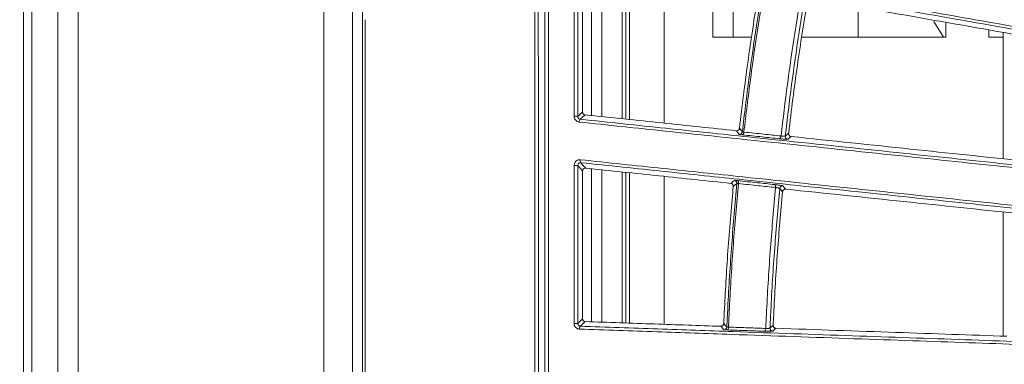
# Model space of a CAD drawing. Header units: millimetres. Extents: x 0 to 1118, y 0 to 864.
# Tile 321 of 512: x 462 to 480, y 422 to 428. Entities that reach past the tile are written whole.
import ezdxf

# ---------------------------------------------------------------- set-up
doc = ezdxf.new("R2010")
doc.units = ezdxf.units.MM
doc.styles.add('SLDTEXTSTYLE0', font='TXT', dxfattribs={"width": 0.605})
doc.dimstyles.new('SLDDIMSTYLE1', dxfattribs={"dimtxt": 3.175, "dimasz": 3.302, "dimexe": 0, "dimexo": 0.0625, "dimgap": 0.79375, "dimtad": 0, "dimtih": 1, "dimtoh": 1, "dimdec": 1, "dimlfac": 4, "dimrnd": 1e-09, "dimzin": 4, "dimdsep": 46, "dimtxsty": 'SLDTEXTSTYLE0', "dimsah": 1, "dimcen": 0.09, "dimadec": 0, "dimazin": 1, "dimtfac": 1, "dimtofl": 0, "dimtmove": 0, "dimatfit": 3, "dimfxl": 1, "dimfrac": 2, "dimtolj": 1, "dimtzin": 12, "dimarcsym": 0})

# ---------------------------------------------------------------- blocks, each defined once
blk = doc.blocks.new('_D_1')
at = {"color": 7, "linetype": 'Continuous', "lineweight": 0}
for p, q in [((465.998, 458.908), (432.779, 458.908)), ((434.379, 458.908), (434.379, 423.22)), ((434.379, 382.658), (434.379, 418.347)), ((465.736, 382.658), (432.779, 382.658))]:
    blk.add_line(p, q, dxfattribs=at)
for points in [[(434.379, 458.908), (433.871, 455.606), (434.887, 455.606)], [(434.379, 382.658), (434.887, 385.96), (433.871, 385.96)]]:
    blk.add_solid(points, dxfattribs=at)
at = {"color": 7, "linetype": 'Continuous', "lineweight": 0, "insert": (428.922, 422.44), "char_height": 3.175, "attachment_point": 1, "style": 'SLDTEXTSTYLE0'}
blk.add_mtext('305.0', dxfattribs=at)

msp = doc.modelspace()

# ---------------------------------------------------------------- linework, layer by layer
at = {"color": 7, "linetype": 'Continuous', "lineweight": 15}
for p, q in [((468.3982, 390.9351), (468.3982, 449.8815)), ((462.4732, 392.0333), (462.4732, 448.7833)), ((468.2232, 448.7833), (468.2232, 392.0333)), ((471.5857, 404.7197), (471.5857, 436.0969)), ((472.4021, 426.2672), (472.4021, 428.9881)), ((472.9396, 428.8933), (472.9396, 426.2107)), ((473.0029, 428.8822), (473.0029, 426.2041)), ((473.0685, 426.1972), (473.0685, 428.8706)), ((474.5217, 427.6333), (474.5217, 428.6144)), ((474.8796, 428.5513), (474.8796, 427.6333)), ((477.0655, 427.6333), (477.0655, 428.1658)), ((478.3888, 427.9103), (478.5545, 427.6333)), ((478.5967, 427.8958), (478.5967, 427.6333)), ((479.3467, 427.6333), (479.3467, 427.7635)), ((479.5982, 427.7192), (479.5982, 425.5109)), ((475.2026, 427.6333), (474.5217, 427.6333)), ((478.5967, 427.6333), (476.0774, 427.6333)), ((479.5982, 427.6333), (479.3467, 427.6333)), ((472.4021, 422.6631), (472.4021, 425.3375)), ((472.9396, 425.281), (472.9396, 422.6443)), ((473.0029, 425.2743), (473.0029, 422.6421)), ((473.0685, 422.6398), (473.0685, 425.2674)), ((479.5982, 424.5811), (479.5982, 422.4118))]:
    msp.add_line(p, q, dxfattribs=at)
at = {"color": 9, "linetype": 'Continuous', "lineweight": 0}
for p, q in [((462.6197, 448.7833), (462.6197, 392.0333)), ((463.0768, 392.0333), (463.0768, 448.7833)), ((463.4303, 448.7833), (463.4303, 392.0333)), ((467.7232, 392.0333), (467.7232, 448.7833)), ((472.5863, 426.2479), (472.5863, 428.9557)), ((473.6717, 428.7643), (473.6717, 426.1338)), ((474.989, 426.0442), (475.0402, 425.9816)), ((472.5863, 422.6566), (472.5863, 425.3181)), ((473.6717, 425.204), (473.6717, 422.6187))]:
    msp.add_line(p, q, dxfattribs=at)
at = {"color": 9, "linetype": 'Continuous', "lineweight": 0, "flags": 128}
for points in [[(472.163, 426.2523), (472.205, 426.2907), (472.2471, 426.329)], [(472.2919, 426.2788), (472.2491, 426.2399), (472.2072, 426.2017)], [(474.9862, 425.9375), (474.9611, 425.9682), (474.9426, 425.9908), (474.9342, 426.0011)], [(475.0677, 425.9774), (475.0664, 425.9679), (475.0642, 425.9589), (475.0614, 425.9506), (475.058, 425.9434), (475.0542, 425.9375), (475.05, 425.9331), (475.0457, 425.9305), (475.0414, 425.9296)], [(475.7166, 425.9097), (475.7152, 425.9003), (475.713, 425.8912), (475.71, 425.883), (475.7064, 425.8758), (475.7024, 425.8699), (475.698, 425.8656), (475.6934, 425.8629), (475.6888, 425.8621)], [(475.7905, 425.908), (475.8202, 425.9323), (475.8499, 425.9566)], [(475.8942, 425.9002), (475.864, 425.8755), (475.8409, 425.8566), (475.8359, 425.8525)], [(472.2471, 425.2977), (472.205, 425.3449), (472.2039, 425.3462), (472.163, 425.392)], [(472.2176, 425.4429), (472.2596, 425.3958), (472.3023, 425.348)], [(474.8376, 425.0815), (474.8707, 425.1081), (474.8918, 425.1251), (474.9016, 425.1329)], [(474.9573, 425.1291), (474.9613, 425.1274), (474.9649, 425.124), (474.9681, 425.119), (474.9706, 425.1125), (474.9724, 425.1049), (474.9735, 425.0964), (474.9738, 425.0872), (474.9732, 425.0778)], [(474.9453, 425.0786), (474.9137, 425.0533), (474.8822, 425.028)], [(475.6046, 425.0606), (475.6089, 425.0588), (475.6128, 425.0554), (475.6162, 425.0503), (475.6189, 425.0439), (475.6209, 425.0363), (475.6221, 425.0277), (475.6225, 425.0186), (475.622, 425.0092)], [(475.7425, 424.9346), (475.7185, 424.9645), (475.7172, 424.9662), (475.6945, 424.9945)], [(475.7505, 425.0393), (475.7731, 425.0111), (475.7904, 424.9895), (475.7975, 424.9806)], [(472.163, 422.6352), (472.205, 422.6762), (472.2471, 422.7173)], [(472.2953, 422.6668), (472.2526, 422.6251), (472.2107, 422.5842)], [(474.7192, 422.5243), (474.692, 422.5532), (474.6734, 422.5729), (474.6629, 422.5841)], [(474.7145, 422.6309), (474.7422, 422.6015), (474.7428, 422.6009), (474.77, 422.572)], [(474.7979, 422.5695), (474.7971, 422.56), (474.7956, 422.5508), (474.7934, 422.5424), (474.7906, 422.535), (474.7872, 422.5289), (474.7833, 422.5243), (474.7793, 422.5214), (474.7751, 422.5203)], [(475.4499, 422.5472), (475.4491, 422.5377), (475.4475, 422.5286), (475.4451, 422.5202), (475.4421, 422.5128), (475.4385, 422.5067), (475.4344, 422.5021), (475.43, 422.4992), (475.4255, 422.4981)], [(475.5236, 422.551), (475.5516, 422.5773), (475.5795, 422.6037)], [(475.6277, 422.5504), (475.5992, 422.5237), (475.5791, 422.5048), (475.5728, 422.4988)]]:
    msp.add_lwpolyline(points, dxfattribs=at)
at = {"color": 9, "linetype": 'Continuous', "lineweight": 0}
for centre, radius, start, end in [((472.1176, 425.585), 0.6688, 86.11154, 91.61488), ((472.2461, 426.1582), 0.0583, 131.79364, 184.84506), ((475.8402, 425.9024), 0.05, 173.51961, 265.05549), ((472.2633, 425.4773), 0.0571, 163.23312, 216.97655), ((472.1175, 424.6214), 0.7719, 86.62335, 91.41003), ((474.8954, 425.0833), 0.05, 354.62886, 82.8969), ((475.7443, 424.9897), 0.05, 82.94644, 174.43886), ((472.1173, 420.965), 1.6709, 88.43238, 90.66187), ((472.2499, 422.5436), 0.0564, 133.99282, 189.0078), ((475.5736, 422.5488), 0.05, 177.53346, 269.04818)]:
    msp.add_arc(centre, radius, start, end, dxfattribs=at)
at = {"color": 7, "linetype": 'Continuous', "lineweight": 15}
for centre, start, end in [((474.9904, 425.9873), 265.09956, 353.4128), ((474.72, 422.5743), 269.09729, 357.39595)]:
    msp.add_arc(centre, 0.05, start, end, dxfattribs=at)
for points, knots in [([(471.6425, 398.5403), (471.6426, 399.7424), (471.643, 402.1465), (471.6459, 406.953), (471.6502, 412.9972), (471.6522, 420.2866), (471.6506, 426.8015), (471.6468, 432.4999), (471.6434, 437.3865), (471.6428, 440.6465), (471.6425, 442.2763)], [0, 0, 0, 0, 0.0824226, 0.1648512, 0.329759, 0.4972189, 0.664678, 0.77646, 0.8882417, 1, 1, 1, 1]), ([(471.4107, 441.5932), (471.4107, 441.435), (471.4107, 441.1186), (471.4107, 440.644), (471.4107, 440.1695), (471.4107, 439.6949), (471.4107, 439.3308), (471.4107, 439.0342), (471.4107, 438.7417), (471.4107, 438.2814), (471.4107, 437.6345), (471.4107, 437.0646), (471.4107, 436.6515), (471.4107, 436.4503), (471.4107, 436.2544), (471.4107, 436.0387), (471.4107, 435.6239), (471.4107, 435.0338), (471.4107, 434.3013), (471.4107, 433.6292), (471.4107, 432.9824), (471.4107, 432.3346), (471.4107, 431.7261), (471.4107, 431.1302), (471.4107, 430.4042), (471.4107, 429.6404), (471.4107, 428.8503), (471.4107, 428.1436), (471.4107, 427.3376), (471.4107, 426.5151), (471.4107, 425.667), (471.4107, 424.8265), (471.4107, 423.9964), (471.4107, 423.3305), (471.4107, 422.781), (471.4107, 422.2501), (471.4107, 421.6997), (471.4107, 421.2097), (471.4107, 420.8579), (471.4107, 420.6031), (471.4107, 420.4129), (471.4107, 420.2228), (471.4107, 419.8377), (471.4107, 419.2451), (471.4107, 418.5285), (471.4107, 417.8622), (471.4107, 417.2483), (471.4107, 416.7267), (471.4107, 416.2859), (471.4107, 415.9362), (471.4107, 415.5866), (471.4107, 415.2802), (471.4107, 414.9979), (471.4107, 414.6886), (471.4107, 414.1809), (471.4107, 413.5731), (471.4107, 412.9671), (471.4107, 412.448), (471.4107, 411.8871), (471.4107, 411.2196), (471.4107, 410.576), (471.4107, 409.8801), (471.4107, 409.093), (471.4107, 408.1875), (471.4107, 407.2843), (471.4107, 406.3978), (471.4107, 405.4881), (471.4107, 404.6262), (471.4107, 403.7882), (471.4107, 402.942), (471.4107, 402.0215), (471.4107, 401.0889), (471.4107, 400.1562), (471.4107, 399.5344), (471.4107, 399.2234)], [0, 0, 0, 0, 0.0111982, 0.0223958, 0.0335931, 0.0447901, 0.055987, 0.0593691, 0.065792, 0.0766936, 0.0919592, 0.1115892, 0.1170498, 0.1212102, 0.1258354, 0.1309253, 0.1364801, 0.1552093, 0.1727159, 0.1883547, 0.2028126, 0.2185246, 0.2342366, 0.2459071, 0.2607305, 0.2856566, 0.2999974, 0.3166798, 0.3357037, 0.3570689, 0.3749212, 0.3957488, 0.4165763, 0.4336819, 0.4428897, 0.455475, 0.471263, 0.4818541, 0.4901559, 0.4961682, 0.499891, 0.5036148, 0.5096279, 0.5271485, 0.5455595, 0.560353, 0.5743166, 0.5890197, 0.5972715, 0.6055235, 0.6137756, 0.6220277, 0.6272171, 0.6337597, 0.6439247, 0.6631642, 0.6767955, 0.6868353, 0.699921, 0.7165194, 0.7341014, 0.7455016, 0.7658044, 0.7898499, 0.8096351, 0.8297721, 0.8526353, 0.8740561, 0.8908119, 0.9119719, 0.933977, 0.9559828, 0.9779901, 1, 1, 1, 1]), ([(471.4689, 404.347), (471.469, 404.4981), (471.4716, 409.9274), (471.4791, 420.6349), (471.4723, 431.1914), (471.4689, 436.4696)], [0, 0, 0, 0, 0.01411089, 0.50705547, 1, 1, 1, 1]), ([(489.3491, 426.8014), (488.3882, 426.9708), (486.945, 427.2251), (484.8719, 427.5904), (483.2462, 427.877), (481.5371, 428.1783), (479.7165, 428.4993), (477.7676, 428.8429), (475.8372, 429.1833), (473.972, 429.5122), (472.7813, 429.7222), (472.1826, 429.8278)], [0, 0, 0, 0, 0.2080306, 0.3124639, 0.4168857, 0.5210043, 0.6250958, 0.7315289, 0.8378835, 0.9184716, 1, 1, 1, 1]), ([(472.2038, 429.8751), (472.797, 429.7706), (473.991, 429.5601), (475.843, 429.2336), (477.7507, 428.8974), (479.6912, 428.5553), (481.5338, 428.2306), (483.2721, 427.9242), (484.9084, 427.6358), (486.9833, 427.2701), (488.4295, 427.0152), (489.3953, 426.8449)], [0, 0, 0, 0, 0.0806491, 0.1623486, 0.2661105, 0.3699442, 0.4766656, 0.5834178, 0.6873072, 0.7912075, 1, 1, 1, 1]), ([(472.2168, 429.158), (472.781, 429.0584), (473.916, 428.8581), (475.7131, 428.5409), (477.5949, 428.2088), (479.5345, 427.8665), (481.3763, 427.5415), (483.1142, 427.2348), (484.7502, 426.9462), (486.8249, 426.5801), (488.2701, 426.3253), (489.2351, 426.1551)], [0, 0, 0, 0, 0.07754877, 0.1560079, 0.26050065, 0.36506601, 0.47256119, 0.5800872, 0.68480293, 0.78953033, 1, 1, 1, 1]), ([(489.264, 426.1009), (488.3028, 426.2704), (486.859, 426.5251), (484.7836, 426.8912), (483.1552, 427.1784), (481.4426, 427.4805), (479.6173, 427.8025), (477.6632, 428.1471), (475.7503, 428.4845), (473.9312, 428.8054), (472.7931, 429.0061), (472.2211, 429.107)], [0, 0, 0, 0, 0.2093847, 0.3145059, 0.4196152, 0.5245057, 0.6293683, 0.7366085, 0.8437694, 0.9214741, 1, 1, 1, 1]), ([(472.2472, 428.9553), (472.2472, 428.5201), (472.2471, 427.6448), (472.2471, 426.7692), (472.2471, 426.329)], [0, 0, 0, 0, 0.4971989, 1, 1, 1, 1]), ([(474.989, 426.0442), (475.0357, 426.4255), (475.1311, 427.2043), (475.2528, 427.9962), (475.3208, 428.4074), (475.3234, 428.4237)], [0, 0, 0, 0, 0.4796146, 0.9794428, 1, 1, 1, 1]), ([(475.8499, 425.9566), (475.8502, 425.9596), (475.8963, 426.3564), (475.9943, 427.1293), (476.1157, 427.8958), (476.175, 428.2705)], [0, 0, 0, 0, 0.0037588, 0.5129067, 1, 1, 1, 1]), ([(476.2331, 428.3126), (476.9253, 428.1905), (478.3158, 427.9453), (479.5776, 427.7228), (480.2113, 427.611)], [0, 0, 0, 0, 0.4978039, 1, 1, 1, 1]), ([(468.4462, 427.9414), (468.4463, 427.0542), (468.4464, 424.5432), (468.4467, 419.5212), (468.4464, 415.3863), (468.4462, 412.8752)], [0, 0, 0, 0, 0.1766502, 0.5, 1, 1, 1, 1]), ([(472.2471, 426.329), (472.2476, 426.3234), (472.2487, 426.3123), (472.2569, 426.2975), (472.2691, 426.2861), (472.2816, 426.2803), (472.2895, 426.2792), (472.2919, 426.2788)], [0, 0, 0, 0, 0.2208214, 0.4414634, 0.6672558, 0.9010147, 1, 1, 1, 1]), ([(472.2072, 426.2017), (472.2016, 426.2029), (472.1905, 426.2054), (472.1765, 426.2161), (472.1667, 426.2306), (472.1632, 426.2437), (472.163, 426.2509), (472.163, 426.2523)], [0, 0, 0, 0, 0.2476002, 0.4920861, 0.7267584, 0.9471217, 1, 1, 1, 1]), ([(488.9867, 424.3885), (488.0182, 424.4902), (486.5634, 424.643), (484.4685, 424.863), (482.8243, 425.0357), (481.0946, 425.2174), (479.2508, 425.4111), (477.2756, 425.6186), (475.402, 425.8155), (473.6974, 425.9946), (472.6925, 426.1003), (472.188, 426.1533)], [0, 0, 0, 0, 0.2134304, 0.3206007, 0.4277591, 0.5345846, 0.6413812, 0.7506561, 0.8598484, 0.9296413, 1, 1, 1, 1]), ([(472.2072, 426.2017), (472.7089, 426.149), (473.7166, 426.0431), (475.4064, 425.8656), (477.2528, 425.6716), (479.2193, 425.4651), (481.0861, 425.269), (482.8462, 425.0841), (484.5012, 424.9103), (486.598, 424.6901), (488.0561, 424.5369), (489.0297, 424.4346)], [0, 0, 0, 0, 0.06986428, 0.14035031, 0.24680392, 0.35333303, 0.46291734, 0.57253402, 0.67912412, 0.7857262, 1, 1, 1, 1]), ([(474.9342, 426.0011), (474.5065, 426.046), (473.6483, 426.1362), (472.745, 426.2312), (472.2919, 426.2788)], [0, 0, 0, 0, 0.4983429, 1, 1, 1, 1]), ([(474.9342, 426.0011), (474.9406, 426.0011), (474.9533, 426.0011), (474.9707, 426.0099), (474.9831, 426.0238), (474.9879, 426.0364), (474.9888, 426.043), (474.989, 426.0442)], [0, 0, 0, 0, 0.258528, 0.5177407, 0.7535959, 0.9570901, 1, 1, 1, 1]), ([(475.8499, 425.9566), (475.8498, 425.9514), (475.8495, 425.941), (475.8549, 425.9263), (475.8642, 425.9136), (475.8776, 425.9037), (475.8885, 425.9014), (475.8942, 425.9002)], [0, 0, 0, 0, 0.1816055, 0.3628536, 0.5536346, 0.7659893, 1, 1, 1, 1]), ([(479.9114, 425.478), (479.2769, 425.5447), (478.003, 425.6785), (476.5989, 425.8261), (475.8942, 425.9002)], [0, 0, 0, 0, 0.4980911, 1, 1, 1, 1]), ([(472.2086, 425.4938), (472.6923, 425.4429), (473.6639, 425.3407), (475.3193, 425.1664), (477.1487, 424.974), (479.1134, 424.7672), (480.9786, 424.5709), (482.7376, 424.3859), (484.3918, 424.2118), (486.4881, 423.9913), (487.9451, 423.8381), (488.9181, 423.7358)], [0, 0, 0, 0, 0.0678642, 0.1362902, 0.2431935, 0.3501731, 0.4602345, 0.570328, 0.6774658, 0.7846154, 1, 1, 1, 1]), ([(488.9507, 423.6832), (487.9817, 423.7851), (486.5262, 423.9382), (484.4293, 424.1588), (482.7829, 424.3319), (481.0501, 424.5141), (479.2022, 424.7085), (477.2225, 424.9167), (475.3585, 425.1127), (473.6807, 425.2891), (472.7066, 425.3915), (472.2176, 425.4429)], [0, 0, 0, 0, 0.2142359, 0.3218158, 0.4293837, 0.5367087, 0.6440047, 0.7538022, 0.8635168, 0.9315013, 1, 1, 1, 1]), ([(472.3023, 425.348), (472.2965, 425.348), (472.2849, 425.348), (472.2687, 425.3405), (472.2561, 425.3282), (472.2484, 425.3132), (472.2475, 425.3025), (472.2471, 425.2977)], [0, 0, 0, 0, 0.21054578, 0.42116395, 0.62940243, 0.83097623, 1, 1, 1, 1]), ([(472.2471, 425.2977), (472.2471, 425.0775), (472.2471, 424.6185), (472.2471, 423.7584), (472.2471, 423.1184), (472.2471, 422.7173)], [0, 0, 0, 0, 0.2559851, 0.5337189, 1, 1, 1, 1]), ([(472.3023, 425.348), (472.7338, 425.3026), (473.5998, 425.2116), (474.4241, 425.125), (474.8376, 425.0815)], [0, 0, 0, 0, 0.4983543, 1, 1, 1, 1]), ([(474.7145, 422.6309), (474.7328, 422.9851), (474.7703, 423.7097), (474.8338, 424.5083), (474.8752, 424.9528), (474.8822, 425.028)], [0, 0, 0, 0, 0.4427532, 0.9057233, 1, 1, 1, 1]), ([(474.8822, 425.028), (474.8822, 425.033), (474.8822, 425.0431), (474.8765, 425.0573), (474.867, 425.0692), (474.8537, 425.0783), (474.8431, 425.0804), (474.8376, 425.0815)], [0, 0, 0, 0, 0.18408, 0.3678997, 0.5585566, 0.7705226, 1, 1, 1, 1]), ([(475.7975, 424.9806), (475.7913, 424.9806), (475.7789, 424.9805), (475.7617, 424.9715), (475.749, 424.9573), (475.7436, 424.9438), (475.7427, 424.9362), (475.7425, 424.9346)], [0, 0, 0, 0, 0.249021, 0.498391, 0.7338687, 0.9414057, 1, 1, 1, 1]), ([(475.7975, 424.9806), (476.4965, 424.9071), (477.9008, 424.7595), (479.1749, 424.6256), (479.8148, 424.5583)], [0, 0, 0, 0, 0.4977646, 1, 1, 1, 1]), ([(475.5795, 422.6037), (475.5824, 422.6655), (475.6025, 423.0941), (475.649, 423.8718), (475.7118, 424.586), (475.7425, 424.9346)], [0, 0, 0, 0, 0.0795203, 0.550785, 1, 1, 1, 1]), ([(472.2471, 422.7173), (472.2476, 422.7118), (472.2486, 422.7008), (472.2568, 422.686), (472.2688, 422.6745), (472.2824, 422.6681), (472.2916, 422.6672), (472.2953, 422.6668)], [0, 0, 0, 0, 0.208877, 0.4175802, 0.6312415, 0.853385, 1, 1, 1, 1]), ([(472.2107, 422.5842), (472.205, 422.585), (472.1938, 422.5867), (472.179, 422.5965), (472.1682, 422.6104), (472.1635, 422.6243), (472.1631, 422.6327), (472.163, 422.6352)], [0, 0, 0, 0, 0.238878, 0.4745973, 0.7000652, 0.9103855, 1, 1, 1, 1]), ([(472.2107, 422.5842), (472.6636, 422.5684), (473.5726, 422.5366), (475.1755, 422.4808), (476.9885, 422.4176), (478.9683, 422.3486), (480.8476, 422.2831), (482.619, 422.2213), (484.2836, 422.1633), (486.3916, 422.0898), (487.8556, 422.0388), (488.8333, 422.0047)], [0, 0, 0, 0, 0.0639238, 0.1283009, 0.2362286, 0.3442337, 0.4553865, 0.5665726, 0.6746421, 0.7827233, 1, 1, 1, 1]), ([(474.6629, 422.5841), (474.2784, 422.5976), (473.5074, 422.6245), (472.7, 422.6527), (472.2953, 422.6668)], [0, 0, 0, 0, 0.4986939, 1, 1, 1, 1]), ([(474.6629, 422.5841), (474.6692, 422.5846), (474.6819, 422.5855), (474.6986, 422.5954), (474.71, 422.6101), (474.714, 422.6229), (474.7144, 422.6297), (474.7145, 422.6309)], [0, 0, 0, 0, 0.2576664, 0.5161026, 0.7511263, 0.9542405, 1, 1, 1, 1]), ([(475.5795, 422.6037), (475.5798, 422.5984), (475.5802, 422.588), (475.5867, 422.5736), (475.5969, 422.5617), (475.611, 422.5527), (475.622, 422.5512), (475.6277, 422.5504)], [0, 0, 0, 0, 0.1822678, 0.3641466, 0.5559335, 0.7693589, 1, 1, 1, 1]), ([(479.6645, 422.4095), (479.0269, 422.4318), (477.7469, 422.4765), (476.3359, 422.5257), (475.6277, 422.5504)], [0, 0, 0, 0, 0.4980707, 1, 1, 1, 1]), ([(488.7936, 421.9562), (487.8212, 421.9901), (486.3606, 422.041), (484.2545, 422.1143), (482.6009, 422.1719), (480.8606, 422.2326), (479.0048, 422.2973), (477.016, 422.3666), (475.1738, 422.4308), (473.5554, 422.4872), (472.6489, 422.5189), (472.1942, 422.5347)], [0, 0, 0, 0, 0.2163877, 0.3250574, 0.433715, 0.5420226, 0.650301, 0.761133, 0.8718797, 0.9357318, 1, 1, 1, 1])]:
    msp.add_open_spline(points, degree=3, knots=knots, dxfattribs=at)
at = {"color": 9, "linetype": 'Continuous', "lineweight": 0}
for points, knots in [([(472.0988, 426.2536), (472.0989, 426.723), (472.0992, 427.4352), (472.0995, 428.3701), (472.0998, 428.8357), (472.0999, 429.0583)], [0, 0, 0, 0, 0.5019539, 0.7618025, 1, 1, 1, 1]), ([(472.1629, 429.0566), (472.1629, 428.834), (472.1629, 428.3685), (472.163, 427.4338), (472.163, 426.7216), (472.163, 426.2523)], [0, 0, 0, 0, 0.2382024, 0.4980528, 1, 1, 1, 1]), ([(475.0402, 425.9816), (475.0772, 426.2896), (475.1621, 426.9959), (475.2839, 427.8248), (475.3694, 428.3452), (475.3898, 428.4697)], [0, 0, 0, 0, 0.370343, 0.849309, 1, 1, 1, 1]), ([(475.4175, 428.4673), (475.397, 428.3419), (475.3114, 427.8209), (475.1896, 426.9915), (475.1047, 426.2854), (475.0677, 425.9774)], [0, 0, 0, 0, 0.15160498, 0.62992323, 1, 1, 1, 1]), ([(475.7166, 425.9097), (475.753, 426.2122), (475.8368, 426.9091), (475.9565, 427.7232), (476.0404, 428.2343), (476.0599, 428.3536)], [0, 0, 0, 0, 0.37034, 0.8530932, 1, 1, 1, 1]), ([(476.1314, 428.3335), (476.1123, 428.2173), (476.0291, 427.7098), (475.9102, 426.9018), (475.8267, 426.208), (475.7905, 425.908)], [0, 0, 0, 0, 0.14424917, 0.6299561, 1, 1, 1, 1]), ([(472.0988, 426.2536), (472.0989, 426.2508), (472.0992, 426.2366), (472.106, 426.2109), (472.1257, 426.1818), (472.1541, 426.1604), (472.1767, 426.1557), (472.188, 426.1533)], [0, 0, 0, 0, 0.0558525, 0.285132, 0.5216085, 0.7609326, 1, 1, 1, 1]), ([(475.0402, 425.9816), (475.0402, 425.9815), (475.0405, 425.9811), (475.0439, 425.9802), (475.0534, 425.9788), (475.0629, 425.9778), (475.0677, 425.9774)], [0, 0, 0, 0, 0.06214166, 0.37480329, 0.6873584, 1, 1, 1, 1]), ([(474.9862, 425.9375), (474.9863, 425.9374), (474.987, 425.9368), (474.9938, 425.9354), (475.0128, 425.9327), (475.0318, 425.9307), (475.0414, 425.9296)], [0, 0, 0, 0, 0.06209502, 0.37471334, 0.68734362, 1, 1, 1, 1]), ([(475.6888, 425.8621), (475.5889, 425.8725), (475.3746, 425.8949), (475.1574, 425.9175), (475.0414, 425.9296)], [0, 0, 0, 0, 0.465893, 1, 1, 1, 1]), ([(475.0677, 425.9774), (475.184, 425.9652), (475.4018, 425.9425), (475.6165, 425.9201), (475.7166, 425.9097)], [0, 0, 0, 0, 0.534121, 1, 1, 1, 1]), ([(475.6888, 425.8621), (475.6889, 425.8621), (475.6988, 425.8611), (475.7206, 425.859), (475.7547, 425.8561), (475.7868, 425.8537), (475.813, 425.8523), (475.8313, 425.8518), (475.8344, 425.8523), (475.8359, 425.8525)], [0, 0, 0, 0, 0.0020211, 0.1683193, 0.3346803, 0.5010928, 0.6674557, 0.833726, 1, 1, 1, 1]), ([(475.7166, 425.9097), (475.7219, 425.9093), (475.7323, 425.9084), (475.7497, 425.9075), (475.7658, 425.907), (475.7789, 425.9069), (475.7882, 425.9072), (475.7897, 425.9078), (475.7905, 425.908)], [0, 0, 0, 0, 0.1681178, 0.3344827, 0.5009387, 0.6674034, 0.8337281, 1, 1, 1, 1]), ([(472.2086, 425.4938), (472.2079, 425.4938), (472.196, 425.495), (472.1726, 425.4928), (472.1419, 425.4787), (472.1179, 425.4556), (472.1017, 425.4261), (472.0996, 425.4041), (472.0985, 425.3931)], [0, 0, 0, 0, 0.01313903, 0.22002996, 0.42105622, 0.61594256, 0.80786087, 1, 1, 1, 1]), ([(472.098, 422.6357), (472.098, 422.7974), (472.0981, 423.2579), (472.0982, 423.9573), (472.0984, 424.7147), (472.0985, 425.1734), (472.0985, 425.3931)], [0, 0, 0, 0, 0.1759116, 0.5009361, 0.760899, 1, 1, 1, 1]), ([(472.163, 425.392), (472.1635, 425.3976), (472.1646, 425.4088), (472.1728, 425.4236), (472.1847, 425.4351), (472.2002, 425.4427), (472.2116, 425.4429), (472.2176, 425.4429)], [0, 0, 0, 0, 0.1824753, 0.369013, 0.5642901, 0.7710761, 1, 1, 1, 1]), ([(472.163, 425.392), (472.163, 425.1723), (472.163, 424.7138), (472.163, 423.9565), (472.163, 423.2572), (472.163, 422.7969), (472.163, 422.6352)], [0, 0, 0, 0, 0.2391038, 0.4990672, 0.8240901, 1, 1, 1, 1]), ([(474.9573, 425.1291), (474.9554, 425.1293), (474.9435, 425.1306), (474.9244, 425.1324), (474.9062, 425.1336), (474.9031, 425.1332), (474.9016, 425.1329)], [0, 0, 0, 0, 0.0624278, 0.3747404, 0.6873766, 1, 1, 1, 1]), ([(474.9573, 425.1291), (475.0732, 425.1168), (475.2904, 425.0938), (475.5046, 425.0712), (475.6046, 425.0606)], [0, 0, 0, 0, 0.5334169, 1, 1, 1, 1]), ([(474.77, 422.572), (474.7752, 422.6837), (474.7976, 423.1666), (474.8492, 424.0028), (474.9137, 424.7258), (474.9453, 425.0786)], [0, 0, 0, 0, 0.1334371, 0.5770993, 1, 1, 1, 1]), ([(474.9732, 425.0778), (474.9417, 424.7244), (474.8771, 424.0012), (474.8255, 423.1644), (474.8031, 422.6814), (474.7979, 422.5695)], [0, 0, 0, 0, 0.42322409, 0.86628526, 1, 1, 1, 1]), ([(474.9453, 425.0786), (474.946, 425.0789), (474.9476, 425.0796), (474.9567, 425.0794), (474.9663, 425.0786), (474.9722, 425.0779), (474.9732, 425.0778)], [0, 0, 0, 0, 0.3130206, 0.6256099, 0.9376707, 1, 1, 1, 1]), ([(475.622, 425.0092), (475.5218, 425.0198), (475.307, 425.0425), (475.0893, 425.0655), (474.9732, 425.0778)], [0, 0, 0, 0, 0.4665634, 1, 1, 1, 1]), ([(475.4499, 422.5472), (475.4546, 422.6503), (475.4765, 423.1206), (475.5268, 423.9419), (475.5907, 424.6586), (475.622, 425.0092)], [0, 0, 0, 0, 0.1254139, 0.5722327, 1, 1, 1, 1]), ([(475.6945, 424.9945), (475.6636, 424.6471), (475.6001, 423.9341), (475.5501, 423.119), (475.5283, 422.6516), (475.5236, 422.551)], [0, 0, 0, 0, 0.4270807, 0.8766222, 1, 1, 1, 1]), ([(475.7505, 425.0393), (475.7505, 425.0393), (475.7501, 425.0398), (475.7454, 425.0412), (475.7279, 425.0444), (475.7017, 425.0484), (475.6699, 425.0528), (475.6357, 425.0571), (475.6149, 425.0594), (475.6046, 425.0606)], [0, 0, 0, 0, 0.0021783, 0.1688037, 0.3353683, 0.5017577, 0.6679279, 0.8339578, 1, 1, 1, 1]), ([(475.622, 425.0092), (475.6271, 425.0085), (475.6375, 425.0073), (475.6546, 425.0046), (475.6704, 425.0017), (475.6833, 424.9988), (475.6924, 424.9962), (475.6938, 424.9951), (475.6945, 424.9945)], [0, 0, 0, 0, 0.16563196, 0.33141995, 0.49760525, 0.66417371, 0.8310145, 1, 1, 1, 1]), ([(472.098, 422.6357), (472.0982, 422.6307), (472.099, 422.6142), (472.1083, 422.5868), (472.1299, 422.559), (472.1598, 422.5395), (472.1827, 422.5363), (472.1942, 422.5347)], [0, 0, 0, 0, 0.0950949, 0.3141522, 0.540851, 0.7705438, 1, 1, 1, 1]), ([(474.77, 422.572), (474.77, 422.5719), (474.7704, 422.5715), (474.7739, 422.5707), (474.7835, 422.5699), (474.7931, 422.5696), (474.7979, 422.5695)], [0, 0, 0, 0, 0.0646448, 0.3766525, 0.6883206, 1, 1, 1, 1]), ([(474.7979, 422.5695), (474.9147, 422.5655), (475.1335, 422.558), (475.3493, 422.5506), (475.4499, 422.5472)], [0, 0, 0, 0, 0.5341606, 1, 1, 1, 1]), ([(475.4499, 422.5472), (475.4551, 422.5471), (475.4656, 422.547), (475.4829, 422.5473), (475.499, 422.5479), (475.5121, 422.5488), (475.5213, 422.5499), (475.5229, 422.5506), (475.5236, 422.551)], [0, 0, 0, 0, 0.16677503, 0.33329594, 0.4999976, 0.66675284, 0.83343938, 1, 1, 1, 1]), ([(474.7192, 422.5243), (474.7193, 422.5242), (474.7201, 422.5237), (474.727, 422.5227), (474.7462, 422.5214), (474.7655, 422.5207), (474.7751, 422.5203)], [0, 0, 0, 0, 0.0646507, 0.3764449, 0.6881942, 1, 1, 1, 1]), ([(475.4255, 422.4981), (475.3252, 422.5015), (475.1099, 422.5088), (474.8916, 422.5163), (474.7751, 422.5203)], [0, 0, 0, 0, 0.4658597, 1, 1, 1, 1]), ([(475.4255, 422.4981), (475.4256, 422.4981), (475.4356, 422.4977), (475.4572, 422.4972), (475.4915, 422.4967), (475.5237, 422.4966), (475.5499, 422.4969), (475.5682, 422.4977), (475.5713, 422.4984), (475.5728, 422.4988)], [0, 0, 0, 0, 0.000578, 0.1670241, 0.3335979, 0.5002616, 0.6668997, 0.8334556, 1, 1, 1, 1])]:
    msp.add_open_spline(points, degree=3, knots=knots, dxfattribs=at)

# ---------------------------------------------------------------- dimensions: what is measured, and where the dimension line sits
at = {"color": 7, "linetype": 'Continuous', "lineweight": 0}
dim = msp.add_linear_dim(base=(434.3787, 458.9083), p1=(467.3357, 382.6583), p2=(467.5982, 458.9083), angle=90, dimstyle='SLDDIMSTYLE1', dxfattribs=at)
dim.commit()
dim.dimension.update_dxf_attribs({"geometry": '_D_1', "text_midpoint": (434.3787, 420.7833), "dimtype": 160})

doc.saveas('drawing.dxf')
